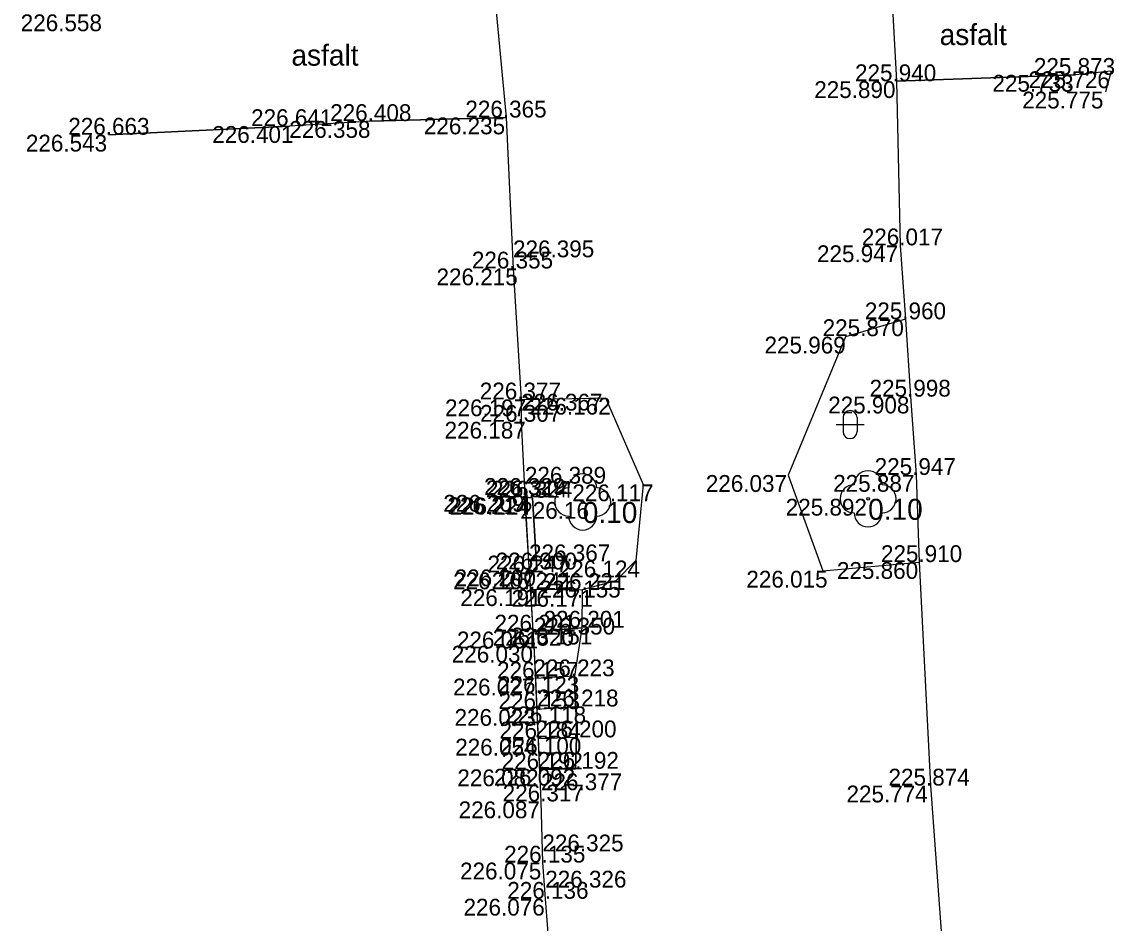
# Model space of a CAD drawing. Extents: x -599516 to -599132, y -1163668 to -1163119.
# Drawn here: x -599380.33 to -599360.83, y -1163219.3 to -1163203.21 of the extents above; entities that cross this region are included whole.
import ezdxf

# ---------------------------------------------------------------- set-up
doc = ezdxf.new("R2010")
doc.units = 0
for name, color, linetype in [('Bod-oznac1', 7, 'Continuous'), ('Bod-oznac2', 7, 'Continuous'), ('Bod-oznac3', 7, 'Continuous'), ('Bod-vyska1', 7, 'Continuous'), ('Bod-vyska2', 7, 'Continuous'), ('Bod-vyska3', 7, 'Continuous'), ('Z_cela-hrobu-dolni-linie', 7, 'Continuous'), ('Z_cela-hrobu-horni-linie', 7, 'Continuous'), ('Z_chodnik', 7, 'Continuous'), ('Z_komunikace', 7, 'Continuous'), ('Z_kultury-znacky', 7, 'Continuous'), ('Z_nove-stromy-prumer-kmene', 7, 'Continuous'), ('Z_popis-budov-povrchu', 7, 'Continuous'), ('Z_stromy-nove-vysazene', 7, 'Continuous'), ('Z_zpevnene-plochy', 7, 'Continuous')]:
    doc.layers.add(name, color=color, linetype=linetype)

msp = doc.modelspace()

# ---------------------------------------------------------------- linework, layer by layer
at = {"layer": 'Bod-oznac1'}
for p, q in [((-599361.517, -1163204.157), (-599361.517, -1163204.157)), ((-599360.881, -1163204.094), (-599360.881, -1163204.094)), ((-599364.713, -1163204.27), (-599364.713, -1163204.27)), ((-599360.983, -1163204.457), (-599360.983, -1163204.457)), ((-599374.084, -1163204.981), (-599374.084, -1163204.981)), ((-599371.681, -1163204.918), (-599371.681, -1163204.918)), ((-599378.776, -1163205.225), (-599378.776, -1163205.225)), ((-599375.553, -1163205.071), (-599375.553, -1163205.071)), ((-599364.649, -1163207.2), (-599364.649, -1163207.2)), ((-599371.559, -1163207.613), (-599371.559, -1163207.613)), ((-599364.55, -1163208.52), (-599364.55, -1163208.52)), ((-599365.622, -1163208.83), (-599365.622, -1163208.83)), ((-599369.911, -1163209.921), (-599369.911, -1163209.921)), ((-599364.464, -1163209.9), (-599364.464, -1163209.9)), ((-599371.416, -1163209.95), (-599371.416, -1163209.95)), ((-599371.413, -1163210.349), (-599371.413, -1163210.349)), ((-599369.236, -1163211.467), (-599369.236, -1163211.467)), ((-599366.647, -1163211.3), (-599366.647, -1163211.3)), ((-599364.36, -1163211.298), (-599364.36, -1163211.298)), ((-599371.347, -1163211.654), (-599371.347, -1163211.654)), ((-599371.353, -1163211.696), (-599371.353, -1163211.696)), ((-599371.21, -1163211.705), (-599371.21, -1163211.705)), ((-599370.315, -1163211.781), (-599370.315, -1163211.781)), ((-599365.22, -1163211.724), (-599365.22, -1163211.724)), ((-599369.365, -1163212.826), (-599369.365, -1163212.826)), ((-599371.273, -1163213.039), (-599371.273, -1163213.039)), ((-599371.135, -1163212.985), (-599371.135, -1163212.985)), ((-599366.029, -1163213.009), (-599366.029, -1163213.009)), ((-599364.308, -1163212.853), (-599364.308, -1163212.853)), ((-599369.721, -1163213.186), (-599369.721, -1163213.186)), ((-599371.249, -1163213.338), (-599371.249, -1163213.338)), ((-599370.322, -1163213.351), (-599370.322, -1163213.351)), ((-599371.208, -1163214.094), (-599371.208, -1163214.094)), ((-599370.332, -1163214.024), (-599370.332, -1163214.024)), ((-599371.187, -1163214.346), (-599371.187, -1163214.346)), ((-599371.16, -1163214.934), (-599371.16, -1163214.934)), ((-599370.461, -1163214.891), (-599370.461, -1163214.891)), ((-599371.135, -1163215.476), (-599371.135, -1163215.476)), ((-599370.442, -1163215.43), (-599370.442, -1163215.43)), ((-599371.111, -1163216.006), (-599371.111, -1163216.006)), ((-599370.428, -1163215.982), (-599370.428, -1163215.982)), ((-599371.085, -1163216.554), (-599371.085, -1163216.554)), ((-599370.442, -1163216.543), (-599370.442, -1163216.543)), ((-599364.108, -1163216.842), (-599364.108, -1163216.842)), ((-599371.06, -1163217.125), (-599371.06, -1163217.125)), ((-599371.035, -1163218.217), (-599371.035, -1163218.217)), ((-599370.984, -1163218.863), (-599370.984, -1163218.863))]:
    msp.add_line(p, q, dxfattribs=at)
at = {"layer": 'Bod-oznac2'}
for p, q in [((-599361.517, -1163204.157), (-599361.517, -1163204.157)), ((-599364.713, -1163204.27), (-599364.713, -1163204.27)), ((-599374.084, -1163204.981), (-599374.084, -1163204.981)), ((-599371.681, -1163204.918), (-599371.681, -1163204.918)), ((-599378.776, -1163205.225), (-599378.776, -1163205.225)), ((-599375.553, -1163205.071), (-599375.553, -1163205.071)), ((-599364.649, -1163207.2), (-599364.649, -1163207.2)), ((-599371.559, -1163207.613), (-599371.559, -1163207.613)), ((-599364.55, -1163208.52), (-599364.55, -1163208.52)), ((-599364.464, -1163209.9), (-599364.464, -1163209.9)), ((-599371.416, -1163209.95), (-599371.416, -1163209.95)), ((-599371.413, -1163210.349), (-599371.413, -1163210.349)), ((-599364.36, -1163211.298), (-599364.36, -1163211.298)), ((-599371.347, -1163211.654), (-599371.347, -1163211.654)), ((-599371.353, -1163211.696), (-599371.353, -1163211.696)), ((-599371.21, -1163211.705), (-599371.21, -1163211.705)), ((-599371.273, -1163213.039), (-599371.273, -1163213.039)), ((-599371.135, -1163212.985), (-599371.135, -1163212.985)), ((-599364.308, -1163212.853), (-599364.308, -1163212.853)), ((-599371.249, -1163213.338), (-599371.249, -1163213.338)), ((-599370.322, -1163213.351), (-599370.322, -1163213.351)), ((-599371.208, -1163214.094), (-599371.208, -1163214.094)), ((-599370.332, -1163214.024), (-599370.332, -1163214.024)), ((-599371.187, -1163214.346), (-599371.187, -1163214.346)), ((-599371.16, -1163214.934), (-599371.16, -1163214.934)), ((-599370.461, -1163214.891), (-599370.461, -1163214.891)), ((-599371.135, -1163215.476), (-599371.135, -1163215.476)), ((-599370.442, -1163215.43), (-599370.442, -1163215.43)), ((-599371.111, -1163216.006), (-599371.111, -1163216.006)), ((-599370.428, -1163215.982), (-599370.428, -1163215.982)), ((-599371.085, -1163216.554), (-599371.085, -1163216.554)), ((-599370.442, -1163216.543), (-599370.442, -1163216.543)), ((-599364.108, -1163216.842), (-599364.108, -1163216.842)), ((-599371.06, -1163217.125), (-599371.06, -1163217.125)), ((-599371.035, -1163218.217), (-599371.035, -1163218.217)), ((-599370.984, -1163218.863), (-599370.984, -1163218.863))]:
    msp.add_line(p, q, dxfattribs=at)
at = {"layer": 'Bod-oznac3'}
for p, q in [((-599371.559, -1163207.613), (-599371.559, -1163207.613)), ((-599371.413, -1163210.349), (-599371.413, -1163210.349)), ((-599371.347, -1163211.654), (-599371.347, -1163211.654)), ((-599371.273, -1163213.039), (-599371.273, -1163213.039)), ((-599371.187, -1163214.346), (-599371.187, -1163214.346)), ((-599371.06, -1163217.125), (-599371.06, -1163217.125)), ((-599371.035, -1163218.217), (-599371.035, -1163218.217)), ((-599370.984, -1163218.863), (-599370.984, -1163218.863))]:
    msp.add_line(p, q, dxfattribs=at)
at = {"layer": 'Z_cela-hrobu-dolni-linie'}
for points in [[(-599360.881, -1163204.094), (-599360.983, -1163204.457)], [(-599364.55, -1163208.52), (-599364.464, -1163209.9), (-599364.36, -1163211.298), (-599364.308, -1163212.853)], [(-599371.416, -1163209.95), (-599371.413, -1163210.349), (-599371.347, -1163211.654), (-599371.353, -1163211.696), (-599371.273, -1163213.039), (-599371.249, -1163213.338), (-599371.208, -1163214.094), (-599371.187, -1163214.346), (-599371.16, -1163214.934), (-599371.135, -1163215.476), (-599371.111, -1163216.006), (-599371.085, -1163216.554)]]:
    msp.add_lwpolyline(points, dxfattribs=at)
at = {"layer": 'Z_cela-hrobu-horni-linie'}
for p, q in [((-599364.713, -1163204.27), (-599361.517, -1163204.157)), ((-599378.776, -1163205.225), (-599375.553, -1163205.071))]:
    msp.add_line(p, q, dxfattribs=at)
for points in [[(-599364.713, -1163204.27), (-599364.649, -1163207.2), (-599364.55, -1163208.52), (-599364.464, -1163209.9), (-599364.36, -1163211.298), (-599364.308, -1163212.853), (-599364.108, -1163216.842)], [(-599374.084, -1163204.981), (-599371.681, -1163204.918), (-599371.559, -1163207.613), (-599371.559, -1163207.613), (-599371.416, -1163209.95), (-599371.413, -1163210.349), (-599371.413, -1163210.349), (-599371.347, -1163211.654), (-599371.347, -1163211.654), (-599371.273, -1163213.039), (-599371.187, -1163214.346), (-599371.187, -1163214.346), (-599371.06, -1163217.125), (-599371.06, -1163217.125), (-599371.035, -1163218.217), (-599371.035, -1163218.217), (-599370.984, -1163218.863), (-599370.984, -1163218.863), (-599370.902, -1163219.933)]]:
    msp.add_lwpolyline(points, dxfattribs=at)
at = {"layer": 'Z_chodnik'}
for points in [[(-599360.881, -1163204.094), (-599361.517, -1163204.157), (-599364.713, -1163204.27)], [(-599371.681, -1163204.918), (-599374.084, -1163204.981), (-599375.553, -1163205.071), (-599378.776, -1163205.225)]]:
    msp.add_lwpolyline(points, dxfattribs=at)
at = {"layer": 'Z_komunikace'}
for points in [[(-599371.892, -1163202.703), (-599371.681, -1163204.918)], [(-599364.81, -1163202.525), (-599364.713, -1163204.27), (-599364.649, -1163207.2), (-599364.55, -1163208.52), (-599365.622, -1163208.83), (-599366.647, -1163211.3), (-599366.029, -1163213.009), (-599364.308, -1163212.853), (-599364.108, -1163216.842), (-599363.911, -1163219.523), (-599363.848, -1163220.511), (-599365.869, -1163220.47), (-599365.801, -1163223.457), (-599364.29, -1163224.012), (-599363.622, -1163225.965), (-599363.646, -1163228.799), (-599363.605, -1163229.396), (-599363.398, -1163232.438), (-599363.312, -1163232.527)], [(-599371.681, -1163204.918), (-599371.559, -1163207.613), (-599371.416, -1163209.95), (-599369.911, -1163209.921), (-599369.236, -1163211.467), (-599369.365, -1163212.826), (-599369.721, -1163213.186), (-599370.322, -1163213.351), (-599370.332, -1163214.024), (-599370.461, -1163214.891), (-599370.442, -1163215.43), (-599370.428, -1163215.982), (-599370.442, -1163216.543), (-599371.085, -1163216.554), (-599371.06, -1163217.125), (-599371.035, -1163218.217), (-599370.984, -1163218.863), (-599370.902, -1163219.933)]]:
    msp.add_lwpolyline(points, dxfattribs=at)
at = {"layer": 'Z_kultury-znacky'}
for p, q in [((-599365.667, -1163210.275), (-599365.667, -1163210.525)), ((-599365.417, -1163210.275), (-599365.417, -1163210.525)), ((-599365.792, -1163210.4), (-599365.292, -1163210.4))]:
    msp.add_line(p, q, dxfattribs=at)
for centre, start, end in [((-599365.542, -1163210.275), 0, 180), ((-599365.542, -1163210.525), 180, 0)]:
    msp.add_arc(centre, 0.125, start, end, dxfattribs=at)
at = {"layer": 'Z_stromy-nove-vysazene'}
for centre in [(-599370.315, -1163211.781), (-599365.22, -1163211.724)]:
    msp.add_circle(centre, 0.025, dxfattribs=at)
for centre, start, end in [((-599370.315, -1163211.531), 0, 180), ((-599365.22, -1163211.474), 0, 180), ((-599365.47, -1163211.724), 90, 270), ((-599364.97, -1163211.724), 270, 90), ((-599370.565, -1163211.781), 90, 270), ((-599370.065, -1163211.781), 270, 90), ((-599370.315, -1163212.031), 180, 0), ((-599365.22, -1163211.974), 180, 0)]:
    msp.add_arc(centre, 0.25, start, end, dxfattribs=at)
at = {"layer": 'Z_zpevnene-plochy'}
for p, q in [((-599371.249, -1163213.338), (-599370.322, -1163213.351)), ((-599371.208, -1163214.094), (-599370.332, -1163214.024))]:
    msp.add_line(p, q, dxfattribs=at)
for points in [[(-599371.273, -1163213.039), (-599371.135, -1163212.985), (-599371.21, -1163211.705), (-599371.353, -1163211.696)], [(-599371.353, -1163211.696), (-599371.21, -1163211.705), (-599371.135, -1163212.985), (-599371.273, -1163213.039)], [(-599371.249, -1163213.338), (-599370.322, -1163213.351), (-599370.332, -1163214.024), (-599371.208, -1163214.094)], [(-599371.135, -1163215.476), (-599370.442, -1163215.43), (-599370.461, -1163214.891), (-599371.16, -1163214.934)], [(-599370.461, -1163214.891), (-599371.16, -1163214.934)], [(-599371.135, -1163215.476), (-599370.442, -1163215.43)], [(-599371.085, -1163216.554), (-599370.442, -1163216.543), (-599370.428, -1163215.982), (-599371.111, -1163216.006)], [(-599370.428, -1163215.982), (-599371.111, -1163216.006)]]:
    msp.add_lwpolyline(points, dxfattribs=at)

# ---------------------------------------------------------------- texts
at = {"layer": 'Bod-vyska1'}
for s, p in [('226.558', (-599380.349, -1163203.378)), ('225.890', (-599366.181, -1163204.57)), ('225.733', (-599363, -1163204.457)), ('225.726', (-599362.353, -1163204.394)), ('225.775', (-599362.468, -1163204.757)), ('226.358', (-599375.554, -1163205.281)), ('226.235', (-599373.151, -1163205.218)), ('226.543', (-599380.257, -1163205.525)), ('226.401', (-599376.929, -1163205.371)), ('225.947', (-599366.132, -1163207.5)), ('226.215', (-599372.925, -1163207.913)), ('225.870', (-599366.031, -1163208.82)), ('225.969', (-599367.069, -1163209.13)), ('226.162', (-599371.266, -1163210.221)), ('225.908', (-599365.932, -1163210.2)), ('226.197', (-599372.773, -1163210.25)), ('226.187', (-599372.781, -1163210.649)), ('226.117', (-599370.5, -1163211.767)), ('226.037', (-599368.117, -1163211.6)), ('225.887', (-599365.843, -1163211.598)), ('226.209', (-599372.804, -1163211.954)), ('226.214', (-599372.731, -1163211.996)), ('226.224', (-599372.692, -1163212.005)), ('226.16', (-599371.43, -1163212.081)), ('225.892', (-599366.69, -1163212.024)), ('226.124', (-599370.743, -1163213.126)), ('225.860', (-599365.776, -1163213.153)), ('226.167', (-599372.63, -1163213.339)), ('226.200', (-599372.601, -1163213.285)), ('226.015', (-599367.393, -1163213.309)), ('226.155', (-599371.087, -1163213.486)), ('226.191', (-599372.5, -1163213.638)), ('226.171', (-599371.586, -1163213.651)), ('226.151', (-599371.594, -1163214.324)), ('226.061', (-599372.561, -1163214.394)), ('226.030', (-599372.653, -1163214.646)), ('226.027', (-599372.63, -1163215.234)), ('226.123', (-599371.827, -1163215.191)), ('226.023', (-599372.603, -1163215.776)), ('226.118', (-599371.704, -1163215.73)), ('226.054', (-599372.591, -1163216.306)), ('226.100', (-599371.79, -1163216.282)), ('226.082', (-599372.553, -1163216.854)), ('226.092', (-599371.899, -1163216.843)), ('225.774', (-599365.605, -1163217.142)), ('226.087', (-599372.53, -1163217.425)), ('226.075', (-599372.505, -1163218.517)), ('226.076', (-599372.443, -1163219.163))]:
    msp.add_text(s, height=0.3, dxfattribs=at).set_placement(p)
at = {"layer": 'Bod-vyska2'}
for s, p in [('225.873', (-599362.259, -1163204.157)), ('225.940', (-599365.453, -1163204.27)), ('226.365', (-599372.41, -1163204.918)), ('226.641', (-599376.236, -1163205.071)), ('226.408', (-599374.824, -1163204.981)), ('226.663', (-599379.5, -1163205.225)), ('226.017', (-599365.332, -1163207.2)), ('226.355', (-599372.294, -1163207.613)), ('225.960', (-599365.278, -1163208.52)), ('226.377', (-599372.153, -1163209.95)), ('225.998', (-599365.193, -1163209.9)), ('226.307', (-599372.148, -1163210.349)), ('225.947', (-599365.102, -1163211.298)), ('226.329', (-599372.076, -1163211.654)), ('226.314', (-599372.042, -1163211.696)), ('226.324', (-599371.951, -1163211.705)), ('225.910', (-599364.99, -1163212.853)), ('226.247', (-599372.015, -1163213.039)), ('226.300', (-599371.868, -1163212.985)), ('226.241', (-599371.938, -1163213.338)), ('226.221', (-599371.005, -1163213.351)), ('226.201', (-599371.89, -1163214.094)), ('226.201', (-599371.014, -1163214.024)), ('226.320', (-599371.921, -1163214.346)), ('226.223', (-599371.196, -1163214.891)), ('226.157', (-599371.844, -1163214.934)), ('226.153', (-599371.818, -1163215.476)), ('226.218', (-599371.125, -1163215.43)), ('226.184', (-599371.8, -1163216.006)), ('226.200', (-599371.161, -1163215.982)), ('226.192', (-599371.762, -1163216.554)), ('226.192', (-599371.119, -1163216.543)), ('225.874', (-599364.855, -1163216.842)), ('226.317', (-599371.744, -1163217.125)), ('226.135', (-599371.718, -1163218.217)), ('226.136', (-599371.661, -1163218.863))]:
    msp.add_text(s, height=0.3, dxfattribs=at).set_placement(p)
at = {"layer": 'Bod-vyska3'}
for s, p in [('226.395', (-599371.559, -1163207.413)), ('226.367', (-599371.413, -1163210.149)), ('226.389', (-599371.347, -1163211.454)), ('226.367', (-599371.273, -1163212.839)), ('226.350', (-599371.187, -1163214.146)), ('226.377', (-599371.06, -1163216.925)), ('226.325', (-599371.035, -1163218.017)), ('226.326', (-599370.984, -1163218.663))]:
    msp.add_text(s, height=0.3, dxfattribs=at).set_placement(p)
at = {"layer": 'Z_nove-stromy-prumer-kmene'}
for p in [(-599370.315, -1163212.156), (-599365.22, -1163212.099)]:
    msp.add_text('0.10', height=0.375, dxfattribs=at).set_placement(p)
at = {"layer": 'Z_popis-budov-povrchu'}
for p in [(-599363.942, -1163203.626), (-599375.516, -1163203.993)]:
    msp.add_text('asfalt', height=0.375, dxfattribs=at).set_placement(p)

doc.saveas('drawing.dxf')
